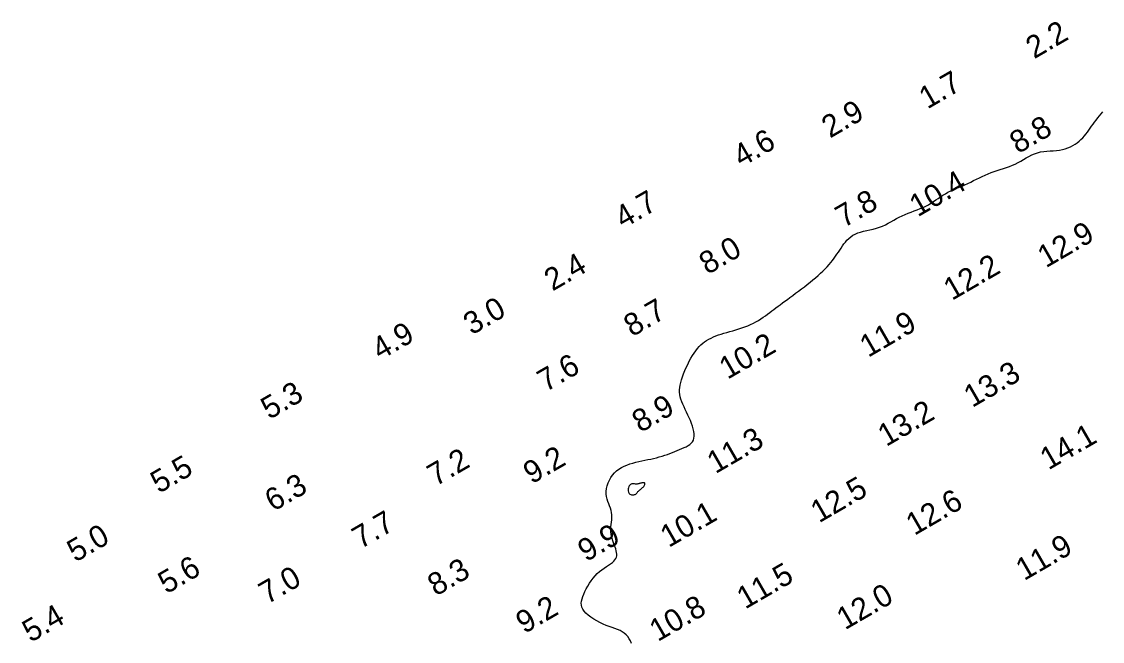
# Model space of a CAD drawing. Extents: x 3024098 to 3056816, y 418252 to 509144.
# Drawn here: x 3024684 to 3024927, y 428414.9 to 428554.1 of the extents above; entities that cross this region are included whole.
import ezdxf

# ---------------------------------------------------------------- set-up
doc = ezdxf.new("R2010")
doc.units = 0
doc.layers.add('V-CHAN-CONT-EL10', color=7, linetype='Continuous')
doc.layers.add('V-TOPO-SOUN-0911', color=7, linetype='Continuous')

msp = doc.modelspace()

# ---------------------------------------------------------------- linework, layer by layer
at = {"layer": 'V-CHAN-CONT-EL10'}
msp.add_lwpolyline([(3024821.1, 428414.47), (3024820.87, 428415.03), (3024820.6, 428415.55), (3024820.28, 428416.03), (3024819.92, 428416.45), (3024819.51, 428416.8), (3024819.05, 428417.1), (3024818.55, 428417.36), (3024818, 428417.59), (3024817.42, 428417.81), (3024816.8, 428418.03), (3024816.14, 428418.27), (3024815.46, 428418.53), (3024814.75, 428418.84), (3024814.03, 428419.18), (3024813.32, 428419.56), (3024812.63, 428419.96), (3024811.99, 428420.39), (3024811.4, 428420.83), (3024810.89, 428421.27), (3024810.48, 428421.72), (3024810.18, 428422.17), (3024809.98, 428422.61), (3024809.87, 428423.07), (3024809.85, 428423.53), (3024809.9, 428424.01), (3024810.02, 428424.51), (3024810.19, 428425.03), (3024810.41, 428425.58), (3024810.67, 428426.15), (3024810.97, 428426.75), (3024811.3, 428427.36), (3024811.67, 428427.98), (3024812.06, 428428.57), (3024812.49, 428429.15), (3024812.94, 428429.7), (3024813.43, 428430.2), (3024813.94, 428430.64), (3024814.46, 428431.04), (3024814.98, 428431.41), (3024815.5, 428431.74), (3024815.98, 428432.05), (3024816.43, 428432.34), (3024816.83, 428432.63), (3024817.16, 428432.92), (3024817.42, 428433.22), (3024817.61, 428433.53), (3024817.73, 428433.85), (3024817.8, 428434.18), (3024817.81, 428434.54), (3024817.77, 428434.9), (3024817.69, 428435.29), (3024817.58, 428435.7), (3024817.44, 428436.13), (3024817.27, 428436.58), (3024817.1, 428437.04), (3024816.93, 428437.53), (3024816.77, 428438.02), (3024816.64, 428438.53), (3024816.54, 428439.05), (3024816.48, 428439.58), (3024816.47, 428440.11), (3024816.5, 428440.65), (3024816.56, 428441.19), (3024816.62, 428441.73), (3024816.68, 428442.27), (3024816.72, 428442.8), (3024816.72, 428443.33), (3024816.67, 428443.85), (3024816.56, 428444.35), (3024816.4, 428444.86), (3024816.21, 428445.36), (3024816.01, 428445.86), (3024815.82, 428446.38), (3024815.65, 428446.9), (3024815.52, 428447.45), (3024815.44, 428448.03), (3024815.44, 428448.63), (3024815.52, 428449.26), (3024815.66, 428449.89), (3024815.87, 428450.52), (3024816.15, 428451.13), (3024816.48, 428451.72), (3024816.87, 428452.28), (3024817.31, 428452.78), (3024817.79, 428453.23), (3024818.32, 428453.63), (3024818.89, 428453.98), (3024819.48, 428454.28), (3024820.11, 428454.55), (3024820.75, 428454.78), (3024821.41, 428454.98), (3024822.08, 428455.17), (3024822.75, 428455.33), (3024823.43, 428455.48), (3024824.1, 428455.62), (3024824.77, 428455.76), (3024825.44, 428455.9), (3024826.09, 428456.04), (3024826.74, 428456.19), (3024827.37, 428456.36), (3024827.99, 428456.54), (3024828.6, 428456.73), (3024829.19, 428456.94), (3024829.76, 428457.16), (3024830.32, 428457.37), (3024830.87, 428457.6), (3024831.41, 428457.82), (3024831.94, 428458.03), (3024832.46, 428458.24), (3024832.95, 428458.45), (3024833.42, 428458.67), (3024833.85, 428458.9), (3024834.24, 428459.16), (3024834.57, 428459.44), (3024834.84, 428459.77), (3024835.05, 428460.14), (3024835.17, 428460.57), (3024835.23, 428461.05), (3024835.22, 428461.56), (3024835.15, 428462.11), (3024835.02, 428462.69), (3024834.85, 428463.29), (3024834.64, 428463.91), (3024834.39, 428464.53), (3024834.12, 428465.15), (3024833.83, 428465.77), (3024833.53, 428466.39), (3024833.23, 428467), (3024832.94, 428467.6), (3024832.67, 428468.19), (3024832.43, 428468.76), (3024832.24, 428469.31), (3024832.09, 428469.85), (3024831.99, 428470.37), (3024831.94, 428470.89), (3024831.93, 428471.42), (3024831.97, 428471.95), (3024832.06, 428472.5), (3024832.19, 428473.08), (3024832.37, 428473.7), (3024832.58, 428474.35), (3024832.84, 428475.04), (3024833.13, 428475.74), (3024833.44, 428476.45), (3024833.77, 428477.16), (3024834.12, 428477.85), (3024834.48, 428478.51), (3024834.85, 428479.13), (3024835.21, 428479.7), (3024835.58, 428480.23), (3024835.95, 428480.7), (3024836.33, 428481.14), (3024836.73, 428481.53), (3024837.14, 428481.9), (3024837.57, 428482.23), (3024838.02, 428482.53), (3024838.5, 428482.81), (3024839.01, 428483.07), (3024839.54, 428483.31), (3024840.1, 428483.54), (3024840.68, 428483.75), (3024841.28, 428483.95), (3024841.9, 428484.15), (3024842.55, 428484.34), (3024843.21, 428484.53), (3024843.89, 428484.72), (3024844.57, 428484.92), (3024845.26, 428485.12), (3024845.94, 428485.34), (3024846.62, 428485.57), (3024847.28, 428485.82), (3024847.91, 428486.09), (3024848.52, 428486.38), (3024849.11, 428486.7), (3024849.67, 428487.03), (3024850.21, 428487.37), (3024850.73, 428487.72), (3024851.23, 428488.08), (3024851.72, 428488.44), (3024852.2, 428488.79), (3024852.67, 428489.15), (3024853.14, 428489.5), (3024853.61, 428489.85), (3024854.08, 428490.2), (3024854.57, 428490.56), (3024855.07, 428490.94), (3024855.6, 428491.33), (3024856.16, 428491.75), (3024856.75, 428492.18), (3024857.37, 428492.64), (3024858.01, 428493.11), (3024858.67, 428493.6), (3024859.33, 428494.1), (3024859.99, 428494.6), (3024860.64, 428495.11), (3024861.28, 428495.62), (3024861.9, 428496.12), (3024862.5, 428496.62), (3024863.07, 428497.12), (3024863.62, 428497.62), (3024864.14, 428498.11), (3024864.63, 428498.6), (3024865.1, 428499.08), (3024865.53, 428499.56), (3024865.93, 428500.04), (3024866.31, 428500.51), (3024866.66, 428500.98), (3024867, 428501.44), (3024867.32, 428501.9), (3024867.63, 428502.36), (3024867.93, 428502.83), (3024868.24, 428503.28), (3024868.55, 428503.74), (3024868.87, 428504.19), (3024869.21, 428504.63), (3024869.57, 428505.05), (3024869.97, 428505.45), (3024870.4, 428505.81), (3024870.88, 428506.14), (3024871.41, 428506.43), (3024872, 428506.67), (3024872.64, 428506.87), (3024873.31, 428507.05), (3024874.01, 428507.22), (3024874.73, 428507.38), (3024875.45, 428507.55), (3024876.17, 428507.74), (3024876.87, 428507.96), (3024877.54, 428508.22), (3024878.19, 428508.52), (3024878.83, 428508.85), (3024879.45, 428509.18), (3024880.07, 428509.53), (3024880.69, 428509.88), (3024881.33, 428510.22), (3024881.97, 428510.54), (3024882.64, 428510.83), (3024883.31, 428511.1), (3024884, 428511.36), (3024884.68, 428511.62), (3024885.36, 428511.87), (3024886.03, 428512.13), (3024886.67, 428512.4), (3024887.29, 428512.69), (3024887.88, 428513.01), (3024888.45, 428513.35), (3024888.99, 428513.71), (3024889.52, 428514.07), (3024890.05, 428514.43), (3024890.59, 428514.79), (3024891.13, 428515.15), (3024891.69, 428515.48), (3024892.27, 428515.8), (3024892.88, 428516.1), (3024893.5, 428516.38), (3024894.13, 428516.66), (3024894.77, 428516.93), (3024895.43, 428517.21), (3024896.08, 428517.49), (3024896.73, 428517.79), (3024897.38, 428518.09), (3024898.03, 428518.41), (3024898.68, 428518.73), (3024899.33, 428519.06), (3024899.98, 428519.38), (3024900.63, 428519.68), (3024901.3, 428519.98), (3024901.97, 428520.25), (3024902.65, 428520.49), (3024903.34, 428520.72), (3024904.03, 428520.94), (3024904.72, 428521.16), (3024905.41, 428521.38), (3024906.08, 428521.61), (3024906.75, 428521.87), (3024907.4, 428522.15), (3024908.03, 428522.47), (3024908.65, 428522.82), (3024909.26, 428523.17), (3024909.87, 428523.53), (3024910.48, 428523.87), (3024911.1, 428524.19), (3024911.74, 428524.47), (3024912.4, 428524.69), (3024913.08, 428524.85), (3024913.78, 428524.96), (3024914.49, 428525.04), (3024915.21, 428525.09), (3024915.93, 428525.14), (3024916.63, 428525.19), (3024917.32, 428525.27), (3024917.98, 428525.38), (3024918.62, 428525.54), (3024919.22, 428525.75), (3024919.79, 428525.99), (3024920.32, 428526.27), (3024920.83, 428526.59), (3024921.31, 428526.93), (3024921.75, 428527.29), (3024922.17, 428527.67), (3024922.56, 428528.06), (3024922.92, 428528.46), (3024923.27, 428528.87), (3024923.6, 428529.3), (3024923.92, 428529.73), (3024924.24, 428530.17), (3024924.56, 428530.63), (3024924.89, 428531.09), (3024925.24, 428531.55), (3024925.59, 428532.02), (3024925.96, 428532.49), (3024926.33, 428532.96), (3024926.71, 428533.41), (3024927.1, 428533.86)], dxfattribs=at)
msp.add_lwpolyline([(3024822.71, 428448.7), (3024822.85, 428448.82), (3024823, 428448.95), (3024823.16, 428449.07), (3024823.32, 428449.2), (3024823.48, 428449.33), (3024823.63, 428449.47), (3024823.77, 428449.6), (3024823.89, 428449.74), (3024823.99, 428449.88), (3024824.06, 428450.02), (3024824.12, 428450.15), (3024824.15, 428450.26), (3024824.16, 428450.36), (3024824.14, 428450.45), (3024824.08, 428450.52), (3024824, 428450.56), (3024823.9, 428450.58), (3024823.77, 428450.58), (3024823.63, 428450.57), (3024823.48, 428450.54), (3024823.33, 428450.51), (3024823.18, 428450.47), (3024823.03, 428450.43), (3024822.89, 428450.4), (3024822.76, 428450.36), (3024822.64, 428450.33), (3024822.52, 428450.3), (3024822.4, 428450.28), (3024822.27, 428450.27), (3024822.14, 428450.27), (3024822, 428450.27), (3024821.84, 428450.29), (3024821.68, 428450.3), (3024821.52, 428450.32), (3024821.35, 428450.32), (3024821.18, 428450.3), (3024821.03, 428450.26), (3024820.88, 428450.18), (3024820.74, 428450.06), (3024820.62, 428449.89), (3024820.52, 428449.69), (3024820.45, 428449.46), (3024820.4, 428449.21), (3024820.38, 428448.96), (3024820.39, 428448.72), (3024820.43, 428448.49), (3024820.51, 428448.3), (3024820.63, 428448.14), (3024820.78, 428448.02), (3024820.95, 428447.93), (3024821.13, 428447.88), (3024821.32, 428447.85), (3024821.51, 428447.85), (3024821.69, 428447.86), (3024821.84, 428447.9), (3024821.97, 428447.95), (3024822.07, 428448.01), (3024822.16, 428448.09), (3024822.24, 428448.17), (3024822.31, 428448.26), (3024822.39, 428448.36), (3024822.48, 428448.47), (3024822.58, 428448.59)], close=True, dxfattribs=at)

# ---------------------------------------------------------------- texts
at = {"layer": 'V-TOPO-SOUN-0911'}
for s, p in [('2.2', (3024911.65, 428545.66)), ('1.7', (3024887.64, 428534.38)), ('2.9', (3024865.75, 428527.85)), ('8.8', (3024908.01, 428524.34)), ('4.6', (3024845.84, 428521.33)), ('10.4 ', (3024885.47, 428510.16)), ('4.7', (3024819.26, 428507.54)), ('7.8', (3024868.84, 428507.74)), ('12.9 ', (3024914.28, 428498.71)), ('8.0', (3024838.21, 428497.2)), ('2.4', (3024803.38, 428493.5)), ('12.2 ', (3024893.15, 428491.39)), ('3.0', (3024785.22, 428483.62)), ('8.7', (3024821.26, 428483.23)), ('11.9 ', (3024874.32, 428478.6)), ('4.9', (3024764.64, 428478.01)), ('10.2 ', (3024842.72, 428473.68)), ('7.6', (3024801.84, 428470.87)), ('13.3 ', (3024897.71, 428467.34)), ('5.3', (3024739.7, 428464.66)), ('8.9', (3024823.13, 428461.71)), ('13.2 ', (3024878.38, 428458.58)), ('11.3 ', (3024840, 428452.48)), ('14.1 ', (3024914.85, 428453.32)), ('5.5', (3024714.89, 428448.06)), ('7.2', (3024777.1, 428449.67)), ('9.2', (3024798.69, 428450.16)), ('6.3', (3024740.59, 428443.99)), ('12.5 ', (3024863.28, 428441.43)), ('12.6 ', (3024884.71, 428438.61)), ('7.7', (3024760.21, 428435.59)), ('10.1 ', (3024829.48, 428435.9)), ('5.0', (3024696.12, 428432.6)), ('9.9', (3024810.93, 428432.7)), ('11.9 ', (3024909.39, 428428.47)), ('5.6', (3024716.6, 428425.49)), ('8.3', (3024777.17, 428424.99)), ('11.5 ', (3024846.68, 428422.07)), ('7.0', (3024739.23, 428423.19)), ('12.0 ', (3024869.12, 428417.41)), ('9.2', (3024797.02, 428416.56)), ('10.8 ', (3024827.04, 428414.78)), ('5.4', (3024686.06, 428414.59))]:
    msp.add_text(s, height=5, rotation=30, dxfattribs=at).set_placement(p)

doc.saveas('drawing.dxf')
